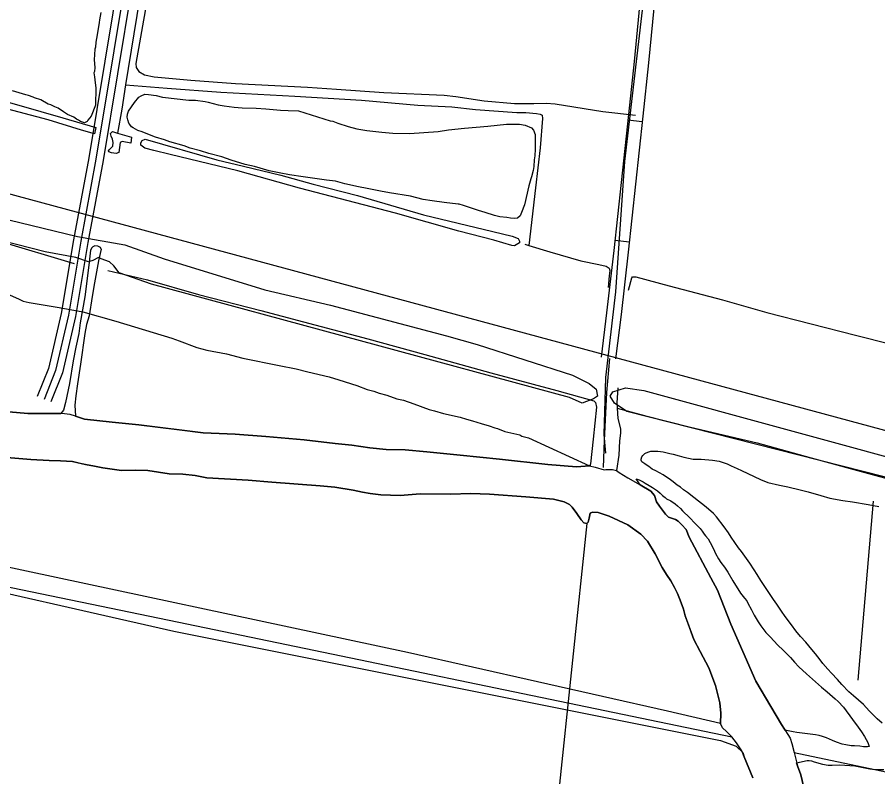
# Model space of a CAD drawing. Extents: x 3424494 to 3462436, y 522220 to 547718.
# Drawn here: x 3439589 to 3441367, y 531186 to 532755 of the extents above; entities that cross this region are included whole.
import ezdxf

# ---------------------------------------------------------------- set-up
doc = ezdxf.new("R2010")
doc.units = 0
for name, color, linetype in [('V-DTCH-CNTR', 7, 'Continuous'), ('V-ROAD-CNTR', 7, 'Continuous'), ('V-SITE-VEGE', 7, 'Continuous'), ('V-TOPO-SHOR', 7, 'Continuous')]:
    doc.layers.add(name, color=color, linetype=linetype)

msp = doc.modelspace()

# ---------------------------------------------------------------- linework, layer by layer
at = {"layer": 'V-DTCH-CNTR'}
msp.add_lwpolyline([(3439855.2, 532779.2), (3439834, 532658.7), (3439834.6, 532650.8), (3439839.8, 532642.2), (3439851.7, 532635.5), (3439871.4, 532631.5), (3439947.1, 532624.4), (3440039.4, 532617.9), (3440188.2, 532610.3), (3440248.2, 532606), (3440346.3, 532599.4), (3440470.8, 532593.3), (3440495.2, 532590.5), (3440553.8, 532581.6), (3440616.4, 532576.6), (3440655.9, 532576.3), (3440681.6, 532576.8), (3440700.1, 532575.4), (3440798.8, 532559.6), (3440866.5, 532552)], dxfattribs=at)
at = {"layer": 'V-ROAD-CNTR'}
for p, q in [((3440880.2, 532538.7), (3440850.4, 532541.9)), ((3440853.6, 532290.1), (3440823.8, 532293.3))]:
    msp.add_line(p, q, dxfattribs=at)
for points in [[(3440705.8, 536733.3), (3440797.5, 536726.4), (3440950.4, 536723.1), (3441067.5, 536717.9), (3441158.3, 536731.3), (3441255.1, 536720.4), (3441288, 536671.7), (3441260.9, 536359.2), (3441199.9, 535899.5), (3441121.2, 535099.7), (3441034.6, 534244.4), (3440952.3, 533389.3), (3440843.3, 532456.8), (3440825.3, 532187.5), (3440804.4, 532010.2), (3440800.9, 531893), (3440804.2, 531854.2)], [(3441031.8, 534300), (3441004.7, 534051.7), (3440968.2, 533704.2), (3440944.3, 533467.5), (3440942.7, 533451.3), (3440942.5, 533449.4), (3440902.4, 533066), (3440863.3, 532663.2), (3440851.6, 532553.6), (3440821.6, 532272.4), (3440806.6, 532144.2), (3440795.2, 532052.5)], [(3441061.9, 534299.5), (3441034.6, 534048.5), (3440998, 533701.1), (3440974.2, 533464.5), (3440972.5, 533448.2), (3440972.3, 533446.2), (3440932.2, 533063), (3440893.2, 532660.1), (3440881.4, 532550.4), (3440851.4, 532269.1), (3440836.4, 532140.6), (3440825, 532048.8)], [(3444661.9, 531011.6), (3443260.1, 531394.7), (3441450.2, 531882.4), (3439591, 532384.6), (3437293.5, 533005.9), (3435088.7, 533601.6), (3433157.1, 534129)], [(3439884.8, 533359.3), (3439736.5, 532463.9), (3439705.1, 532294.7), (3439679.6, 532142.3), (3439653.3, 532029.1), (3439630, 531970.9)], [(3439899.6, 533356.9), (3439751.3, 532461.3), (3439719.8, 532292), (3439694.3, 532139.4), (3439667.7, 532024.6), (3439643.9, 531965.3)], [(3439914.4, 533354.4), (3439766.1, 532458.7), (3439734.6, 532289.4), (3439709, 532136.4), (3439682, 532020.1), (3439657.9, 531959.8)], [(3440800.2, 531824.4), (3440802, 531880.1), (3440806.8, 531979.6), (3440813, 532049.9)]]:
    msp.add_lwpolyline(points, dxfattribs=at)
at = {"layer": 'V-SITE-VEGE'}
for points in [[(3439761.3, 532764.3), (3439758.3, 532749), (3439758.2, 532743.4), (3439753.7, 532718.2), (3439750.7, 532702.8), (3439750.6, 532693), (3439749.1, 532688.9), (3439747.4, 532666.5), (3439748.6, 532651), (3439748.5, 532642.6), (3439747.1, 532639.9), (3439748.4, 532631.4), (3439749.6, 532618.8), (3439750.9, 532609), (3439750.4, 532572.6), (3439741.7, 532550.3), (3439734.6, 532542), (3439733.2, 532539.2), (3439727.5, 532536.4), (3439719.2, 532539.4), (3439715, 532542.2), (3439710.8, 532543.7), (3439705.3, 532547.9), (3439692.7, 532553.7), (3439684.4, 532559.4), (3439673.3, 532566.6), (3439666.3, 532569.5), (3439658, 532573.8), (3439652.4, 532575.2), (3439637.1, 532583.8), (3439624.5, 532588.2), (3439621.8, 532589.7), (3439612, 532592.6), (3439606.4, 532594.1), (3439578.5, 532602.8)], [(3439571.2, 532336.2), (3439712.8, 532301.5), (3439811.1, 532284.2), (3439892, 532255.3), (3440100.1, 532191.7), (3440235.9, 532159.9), (3440475.8, 532096.2), (3440539.4, 532078.9), (3440735.9, 532015.3), (3440770.6, 531997.9), (3440785, 531986.4), (3440787.9, 531971.9), (3440779.2, 531966.1), (3440756.1, 531957.4), (3440730.1, 531969), (3439866, 532203.2), (3439799.5, 532226.4), (3439787.9, 532240.8), (3439779.3, 532249.5), (3439761.9, 532255.3), (3439756.2, 532258.2), (3439744.6, 532252.4), (3439735.9, 532249.5), (3439709.9, 532258.2), (3439646.3, 532269.7), (3439319.8, 532353.6)], [(3439567.5, 532182.9), (3439591.2, 532172.8), (3439601, 532168.4), (3439613.5, 532165.5), (3439675, 532154.9), (3439723.9, 532145.8), (3439792.3, 532126.7), (3439908.2, 532091.6), (3439923.5, 532085.8), (3439959.7, 532072.7), (3439980.7, 532066.8), (3440021.2, 532059.3), (3440054.7, 532050.5), (3440130.2, 532035.5), (3440165.1, 532028), (3440188.8, 532022.1), (3440233.5, 532011.7), (3440253, 532005.9), (3440290.7, 531994.2), (3440311.6, 531985.5), (3440325.6, 531982.5), (3440336.7, 531978.2), (3440352.1, 531973.8), (3440373, 531966.5), (3440387, 531963.5), (3440407.9, 531956.2), (3440440, 531944.6), (3440451.1, 531941.7), (3440469.3, 531935.8), (3440504.2, 531928.4), (3440516.7, 531924), (3440529.3, 531921), (3440547.4, 531915.2), (3440564.2, 531910.8), (3440575.4, 531906.4), (3440580.9, 531904.9), (3440596.3, 531899.1), (3440627, 531891.7), (3440631.2, 531888.9), (3440645.1, 531885.9), (3440771.3, 531827.7), (3440744.1, 531825.7), (3440685, 531831), (3440585.5, 531841.4), (3440504.1, 531850.3), (3440435.3, 531857), (3440390.1, 531860.7), (3440351.1, 531861.7), (3440317, 531865.4), (3440280.2, 531870.5), (3440245.4, 531874.2), (3440181.4, 531881.6), (3440102.1, 531888.3), (3440038.8, 531893.6), (3439972.7, 531896.1), (3439839.9, 531912.3), (3439784.9, 531918.2), (3439727.9, 531924.2), (3439709.3, 531930.3), (3439698, 531934.1), (3439679.9, 531936.3), (3439678.5, 531936.3), (3439649.3, 531935.8), (3439610.3, 531936.1), (3439571.4, 531939.8)], [(3439541.5, 531847.4), (3439616.7, 531840.7), (3439654.9, 531839), (3439677.9, 531838.2), (3439702.9, 531836.6), (3439729.4, 531830.9), (3439748.1, 531827.3), (3439765.5, 531823.7), (3439803.8, 531818.6), (3439833, 531819.1), (3439858.7, 531818.2), (3439902.5, 531811.7), (3439931.1, 531810.8), (3439956.1, 531807.9), (3439980.4, 531803.5), (3440066, 531798.1), (3440114.7, 531794.3), (3440214.9, 531786.7), (3440244.8, 531783.7), (3440283, 531777.9), (3440301.8, 531773.6), (3440317.8, 531770.7), (3440340, 531767.8), (3440379.7, 531766.8), (3440421.5, 531770.1), (3440484.1, 531769.7), (3440525.9, 531770.8), (3440564.9, 531769.1), (3440640, 531763.8), (3440697, 531759.2), (3440718.6, 531753.5), (3440729.7, 531747.9), (3440735.2, 531742.3), (3440744.9, 531729.7), (3440753.8, 531716.4), (3440759.4, 531710.1), (3440765.6, 531708.7), (3440768.4, 531711.4), (3440770.6, 531719.8), (3440772.7, 531730.2), (3440777.6, 531732.3), (3440789.4, 531731.5), (3440811.7, 531723.7), (3440850.5, 531706), (3440877.5, 531687.1), (3440891.4, 531672.4), (3440907.2, 531646.5), (3440921.6, 531617.9), (3440930.6, 531603.2), (3440939.6, 531590.6), (3440947.1, 531576.7), (3440953.3, 531564.1), (3440958.8, 531550.8), (3440965.6, 531532), (3440969, 531518.1), (3440986.8, 531469.2), (3440999.9, 531444.1), (3441017.7, 531410.6), (3441031.4, 531374.3), (3441040.9, 531338.7), (3441042.9, 531317.1), (3441042.1, 531295.6), (3440932.4, 531321.3), (3440394.9, 531442.7), (3439484.5, 531636.5)], [(3441376.3, 531296.2), (3441365.4, 531305.4), (3441349.2, 531322.2), (3441337.6, 531334.7), (3441316.6, 531352.6), (3441307.2, 531361.4), (3441292.8, 531376.1), (3441283.7, 531386.3), (3441271.4, 531399.9), (3441263.9, 531407.9), (3441253.7, 531419.6), (3441247.6, 531427.3), (3441238.2, 531439.7), (3441231, 531448.5), (3441218, 531463.9), (3441207.5, 531475.2), (3441197.4, 531487.3), (3441188.4, 531499.7), (3441175.4, 531516.6), (3441167.8, 531527.5), (3441158.1, 531542.5), (3441151.6, 531552), (3441137.9, 531572.5), (3441125, 531591.1), (3441117.4, 531603.2), (3441111.6, 531613), (3441102.6, 531626.9), (3441085.7, 531650.7), (3441079.2, 531658.7), (3441063.7, 531680.7), (3441058.3, 531689.8), (3441049.6, 531702.2), (3441033.8, 531722.4), (3441027.2, 531729.3), (3441017.5, 531738.5), (3441009.2, 531745.4), (3440996.5, 531755), (3440987.1, 531762.3), (3440974, 531773), (3440965.7, 531778.1), (3440959.2, 531783.6), (3440952.3, 531788), (3440944.3, 531794.6), (3440938.5, 531798.7), (3440923.7, 531809.3), (3440908.5, 531817.4), (3440900.5, 531821.1), (3440897.6, 531823.7), (3440893.6, 531826.3), (3440890.3, 531828.8), (3440885.3, 531832.1), (3440881.3, 531835.1), (3440879.5, 531836.5), (3440878, 531839.4), (3440877.7, 531842), (3440879.2, 531846.4), (3440881.7, 531849.6), (3440885.4, 531853.2), (3440888.3, 531855), (3440893.8, 531857.2), (3440898.2, 531858.2), (3440912.7, 531858.1), (3440923.6, 531856.6), (3440937.4, 531853.3), (3440944, 531851.8), (3440956.3, 531848.4), (3440966.5, 531845.8), (3440985.8, 531842), (3441001.8, 531841.6), (3441025.4, 531839.9), (3441039.2, 531837.3), (3441055.9, 531832.1), (3441064.3, 531827.7), (3441076.6, 531822.5), (3441085.3, 531818.4), (3441111.4, 531805.9), (3441124.9, 531799.6), (3441139.7, 531793.7), (3441163.7, 531788.1), (3441180.8, 531784.3), (3441206.6, 531778.4), (3441223.3, 531773.9), (3441249.1, 531766.4), (3441267.6, 531761.2), (3441294.9, 531756.3), (3441314.5, 531753.6), (3441347.2, 531748.3), (3441369.4, 531743.8)], [(3439377.6, 531607.6), (3439912.2, 531486.1), (3441042.2, 531260.6), (3441074, 531249), (3441087.8, 531235.6), (3441091, 531227), (3441108.9, 531183.8)], [(3441213.8, 531166.4), (3441207.7, 531189.4), (3441200.9, 531208.2), (3441199.3, 531214.6), (3441220.8, 531219.6), (3441225.5, 531219.6), (3441230.2, 531218.8), (3441235.7, 531216.6), (3441253.1, 531211.8), (3441264.7, 531209.9), (3441272.7, 531209.8), (3441287.3, 531210.1), (3441298.6, 531210), (3441319.3, 531208.4), (3441350.9, 531202.4), (3441361.1, 531200.9), (3441379.7, 531200.7)]]:
    msp.add_lwpolyline(points, dxfattribs=at)
for points in [[(3440169.9, 532560.9), (3440235.3, 532540.9), (3440240.7, 532539.7), (3440250.9, 532536), (3440272.7, 532528.6), (3440290.5, 532524.1), (3440310.8, 532520.7), (3440342.1, 532516.9), (3440364.7, 532515.3), (3440399.2, 532514.3), (3440458.2, 532518.7), (3440480, 532521.8), (3440512.8, 532525.2), (3440561.2, 532529.3), (3440599.8, 532533.4), (3440606.8, 532533.7), (3440626.8, 532533.6), (3440638, 532531.3), (3440651.5, 532526.1), (3440655.8, 532521), (3440659, 532512.2), (3440658.8, 532482), (3440658.4, 532468.6), (3440657.2, 532459.9), (3440656, 532446.4), (3440654.9, 532438), (3440651.2, 532425), (3440650, 532420.6), (3440645.9, 532406.4), (3440636.6, 532366.8), (3440631, 532351.2), (3440628.1, 532344.3), (3440622.2, 532339.6), (3440617.1, 532338.9), (3440608, 532339.7), (3440600.4, 532340.9), (3440586.2, 532342.4), (3440575, 532344.7), (3440555.7, 532351), (3440541.6, 532355.5), (3440510.7, 532365.5), (3440502, 532368.1), (3440499.8, 532368.1), (3440471.1, 532371.9), (3440446, 532375), (3440427.8, 532378.4), (3440401.3, 532384.8), (3440357.7, 532392), (3440339.1, 532395.3), (3440311.9, 532400.6), (3440293.7, 532404.4), (3440265.7, 532410.7), (3440246.1, 532415.6), (3440227.9, 532418.3), (3440179.2, 532424.8), (3440150.9, 532429.3), (3440129.8, 532433.1), (3440109.4, 532437.6), (3440078.6, 532446.5), (3440059.3, 532450.7), (3440030.6, 532459.6), (3440011.7, 532465.9), (3439984.5, 532473.4), (3439967.4, 532478.6), (3439946, 532484.2), (3439933.3, 532488.6), (3439904.2, 532497.5), (3439892.6, 532501.2), (3439874.1, 532506.5), (3439862.1, 532511.3), (3439846.5, 532517.9), (3439838.1, 532520.9), (3439828.4, 532526.4), (3439824.4, 532528.3), (3439821.1, 532533), (3439819.3, 532535.9), (3439817.2, 532542.9), (3439816.1, 532548.3), (3439816.2, 532554.5), (3439818.4, 532560.3), (3439831.2, 532578.1), (3439839.7, 532589.3), (3439844.8, 532592.5), (3439852.5, 532595.4), (3439860.1, 532595), (3439875.7, 532592.7), (3439888.5, 532589.7), (3439943.4, 532583.5), (3439956.8, 532583.1), (3439976.8, 532580.4), (3439983, 532578.9), (3440003.7, 532573.3), (3440016.1, 532571.8), (3440037.1, 532568.7), (3440053.1, 532567.5), (3440082.3, 532567), (3440102.3, 532565), (3440132.8, 532562.3), (3440148.8, 532561.8)], [(3441646.3, 531737.7), (3440848.6, 531940.1), (3440822.6, 531957.4), (3440813.9, 531971.9), (3440819.7, 531980.6), (3440845.7, 531989.2), (3440883.3, 531983.5), (3442400.6, 531570), (3442429.5, 531555.5), (3442438.2, 531543.9), (3442438.2, 531532.4), (3442426.6, 531526.6), (3442403.5, 531526.6), (3442380.4, 531535.3)], [(3441175.5, 531281.8), (3441168, 531293.4), (3441146, 531331.1), (3441115, 531383.5), (3441088.3, 531444.2), (3441063.6, 531500.7), (3441035.5, 531571.2), (3441021.7, 531596.4), (3440977, 531680.9), (3440970.9, 531696.2), (3440961.9, 531706), (3440954.3, 531713.7), (3440948.7, 531717.2), (3440934.8, 531722.2), (3440928.6, 531727.8), (3440916.2, 531744.6), (3440910, 531753.7), (3440905.9, 531766.9), (3440898.3, 531775.3), (3440876.1, 531788.7), (3440867.4, 531800.8), (3440869.9, 531800.1), (3440873.9, 531799.3), (3440882.2, 531794.6), (3440886.2, 531792), (3440894.6, 531787.6), (3440901.1, 531783.5), (3440911.6, 531776.2), (3440917, 531771.8), (3440922.1, 531767), (3440924.6, 531764.4), (3440927.9, 531762.2), (3440930.4, 531760), (3440939.1, 531755.6), (3440948.5, 531749.4), (3440952.9, 531745), (3440959, 531739.5), (3440963.7, 531734.7), (3440978.6, 531720.4), (3440988.7, 531709.8), (3440999.9, 531698.5), (3441004.2, 531693.3), (3441008.2, 531687.1), (3441011.1, 531683.1), (3441016.8, 531676.9), (3441020.8, 531669.9), (3441027.6, 531656.8), (3441031.9, 531646.9), (3441038, 531635.6), (3441042.4, 531628.3), (3441049.9, 531618.4), (3441057.1, 531608.6), (3441067.2, 531590.7), (3441083.4, 531565.1), (3441091.7, 531554.5), (3441096.4, 531549.4), (3441098.2, 531544.6), (3441106.1, 531530.7), (3441111.5, 531519.8), (3441119.8, 531505.9), (3441125.2, 531497.5), (3441135.7, 531484), (3441144.3, 531474.5), (3441160.6, 531457.6), (3441171.4, 531447), (3441186.3, 531432), (3441194.9, 531422.1), (3441204, 531412.6), (3441219.9, 531398.3), (3441232.2, 531387.6), (3441251, 531370.8), (3441262.2, 531361.2), (3441273.4, 531351.3), (3441279.2, 531346.9), (3441285, 531341.4), (3441296.2, 531329.4), (3441315, 531303.8), (3441326.5, 531288.4), (3441333.7, 531278.5), (3441339.9, 531269), (3441346.7, 531256.3), (3441349.2, 531248.2), (3441345.9, 531247.5), (3441337.2, 531247.6), (3441329.9, 531248.7), (3441318.6, 531249.9), (3441312.1, 531249.9), (3441301.2, 531251.5), (3441293.5, 531253), (3441281.6, 531257.4), (3441273.6, 531260.7), (3441261.2, 531266.3), (3441252.9, 531269.2), (3441245.6, 531270.7), (3441238, 531272.6), (3441199.4, 531276.9), (3441191.8, 531278.4), (3441181.6, 531280.6)]]:
    msp.add_lwpolyline(points, close=True, dxfattribs=at)
at = {"layer": 'V-TOPO-SHOR'}
for p, q in [((3439847.1, 532499.7), (3439852.7, 532502.4)), ((3441357.8, 531754.8), (3441325.9, 531385.5)), ((3440765.6, 531708.7), (3440632.2, 530442.9))]:
    msp.add_line(p, q, dxfattribs=at)
for points in [[(3439841.1, 533515.2), (3439946.2, 533507.6), (3439956.6, 533506.1), (3439960.8, 533504), (3439962.1, 533501.2), (3439961.4, 533490.1), (3439948.3, 533410.8), (3439928.1, 533294.7), (3439904.2, 533148), (3439883.2, 533023.6), (3439841.3, 532792.7), (3439812.5, 532615.1), (3439804.4, 532564.7), (3439796, 532515.1)], [(3439812.5, 532615.1), (3439898.1, 532608.3), (3440009.4, 532599.9), (3440162.5, 532591.2), (3440300.2, 532583.4), (3440416.4, 532572.9), (3440486.7, 532569.7), (3440535.4, 532563.8), (3440620.9, 532557.7), (3440639.7, 532557.6), (3440662, 532556), (3440669.6, 532554.6), (3440673.1, 532552.5), (3440673.8, 532545.5), (3440669.2, 532485)], [(3439516.4, 532594.4), (3439592.1, 532573), (3439682.5, 532546.7), (3439751.2, 532526.8), (3439748.4, 532513.5), (3439721.3, 532521.4), (3439652.5, 532542.7), (3439555.9, 532568.4)], [(3439781.1, 532514.7), (3439785.3, 532518.2), (3439796, 532515.1), (3439824.9, 532506.8), (3439823.4, 532494.3), (3439805.3, 532497.9), (3439801.2, 532495.8), (3439798.2, 532474.9), (3439792.7, 532472.9), (3439783.6, 532474.3), (3439778.1, 532476.5), (3439777.4, 532478.6), (3439779.5, 532481.3), (3439785.8, 532488.3), (3439786.5, 532495.9), (3439785.2, 532502.9), (3439782.4, 532509.2), (3439781.1, 532514.7)], [(3439852.7, 532502.4), (3440001.4, 532459.7), (3440056.3, 532446.8), (3440133.4, 532428.2), (3440200.1, 532409.7), (3440291.8, 532386.2), (3440428, 532346.3), (3440571.8, 532312), (3440611.4, 532302), (3440623.9, 532297.7), (3440626.7, 532292.1), (3440626.7, 532290), (3440626.7, 532288.7), (3440619.7, 532284.5), (3440616.2, 532282.5), (3440610.6, 532283.2), (3440573.8, 532293.9), (3440500.9, 532312.4), (3440370.2, 532349.5), (3440172.2, 532401.5), (3440044.4, 532437.2), (3439904.7, 532470.8), (3439870.6, 532479.4), (3439852.6, 532484.3), (3439844.3, 532490), (3439844.3, 532494.8), (3439847.1, 532499.7)], [(3440669.2, 532485), (3440659.6, 532402.2), (3440645.9, 532283.3)], [(3439226.2, 532386.1), (3439352, 532349.1), (3439461.1, 532318.4), (3439549.3, 532292.8), (3439706.3, 532245.9)], [(3439762.1, 532275.4), (3439760.8, 532278.9), (3439755.2, 532281.7), (3439749, 532282.5), (3439744.8, 532280.4), (3439742.7, 532278.3), (3439739.9, 532273.5), (3439736.2, 532242.2), (3439728.1, 532176.8), (3439718.7, 532123.3), (3439715.8, 532101), (3439710, 532073.2), (3439704.3, 532044.7), (3439696.3, 531998.1), (3439688.4, 531958.5), (3439684.1, 531943.2), (3439678.5, 531936.3)], [(3439762.1, 532275.4), (3439756.4, 532251.1), (3439748.5, 532205.9), (3439743.4, 532177.4), (3439736.9, 532137.8), (3439731.9, 532119.7), (3439728.3, 532101.6), (3439719.6, 532037.7), (3439713, 531997.3), (3439709.4, 531972.3), (3439707.9, 531953.5), (3439709.3, 531930.3)], [(3440637.8, 532285.8), (3440645.9, 532283.3), (3440689.2, 532270.2), (3440753.1, 532251.6), (3440790.6, 532243.7), (3440805.9, 532240.2), (3440812.2, 532236), (3440813.5, 532231.1), (3440812.1, 532220.6), (3440809.8, 532196.3)], [(3439775.8, 532231.5), (3439857.8, 532212.2), (3439963.4, 532181.6), (3440091.9, 532148.7), (3440180.2, 532125.2), (3440312.9, 532090.2), (3440431, 532058.1), (3440567.2, 532019.7), (3440703.4, 531983.3), (3440780.5, 531961.9), (3440783.9, 531959.1), (3440786, 531949.4), (3440778.6, 531883.3), (3440773.4, 531831.8), (3440772.1, 531827.5)], [(3440851.5, 532190.5), (3440858.7, 532216.2), (3440860.1, 532218.2), (3440867, 532218.2), (3440935.8, 532199.7), (3441046.3, 532171.1), (3441138, 532144.8), (3441320.8, 532097.7), (3441394.4, 532079.1), (3441402.3, 532077), (3441421.5, 532071.9)], [(3440830.1, 531988.8), (3440827.8, 531958.1), (3440828.4, 531946.9), (3440829.7, 531925.4), (3440835.1, 531904.5), (3440835, 531895.5), (3440833.5, 531879.5), (3440832, 531850.2), (3440826.9, 531818.3)], [(3439571.4, 531939.8), (3439610.3, 531936.1), (3439649.3, 531935.8), (3439678.5, 531936.3)], [(3440828.4, 531946.9), (3440884.7, 531931.9), (3440979.9, 531907.7), (3441117.5, 531875.5), (3441229.4, 531844.8)], [(3439709.3, 531930.3), (3439727.9, 531924.2), (3439784.9, 531918.2), (3439839.9, 531912.3), (3439918.4, 531902.8), (3439972.7, 531896.1)], [(3439972.7, 531896.1), (3440038.8, 531893.6), (3440102.1, 531888.3), (3440181.4, 531881.6), (3440245.4, 531874.2), (3440280.2, 531870.5), (3440317, 531865.4), (3440351.1, 531861.7), (3440390.1, 531860.7), (3440435.3, 531857), (3440504.1, 531850.3), (3440585.5, 531841.4), (3440685, 531831), (3440744.1, 531825.7), (3440771.3, 531827.7), (3440783.1, 531825.5), (3440801.8, 531819.8), (3440805.3, 531820.5), (3440813, 531820.4), (3440818.5, 531820.4), (3440826.9, 531818.3), (3440832.4, 531814), (3440850.5, 531803.5), (3440876.1, 531788.7), (3440898.3, 531775.3), (3440905.9, 531766.9), (3440910, 531753.7), (3440916.2, 531744.6), (3440928.6, 531727.8), (3440934.8, 531722.2), (3440948.7, 531717.2), (3440954.3, 531713.7), (3440961.9, 531706), (3440970.9, 531696.2), (3440977, 531680.9), (3441021.7, 531596.4), (3441035.5, 531571.2)], [(3439178.5, 531884.5), (3439311.4, 531665), (3439372, 531618.3), (3439882.5, 531513.2), (3441065.5, 531268.3)], [(3439980.4, 531803.5), (3439956.1, 531807.9), (3439931.1, 531810.8), (3439902.5, 531811.7), (3439858.7, 531818.2), (3439833, 531819.1), (3439803.8, 531818.6), (3439765.5, 531823.7), (3439748.1, 531827.3), (3439729.4, 531830.9), (3439719.6, 531833), (3439702.9, 531836.6), (3439677.9, 531838.2), (3439654.9, 531839), (3439616.7, 531840.7), (3439541.5, 531847.4)], [(3441229.4, 531844.8), (3441355.1, 531809.9), (3441454.5, 531783.5), (3441651.1, 531728.6), (3441870, 531674.3), (3442045.8, 531626.6), (3442175, 531588.9), (3442291, 531555.4), (3442385.5, 531528.3), (3442443.9, 531513.3), (3442460.3, 531508.3)], [(3441108.9, 531183.8), (3441091, 531227), (3441086.2, 531239.6), (3441075.2, 531255.7), (3441065.5, 531268.3), (3441054.5, 531279.5), (3441046.2, 531286.5), (3441042.1, 531295.6), (3441042.9, 531317.1), (3441040.9, 531338.7), (3441031.4, 531374.3), (3441017.7, 531410.6), (3440999.9, 531444.1), (3440992.3, 531458.7), (3440986.8, 531469.2), (3440975.2, 531501.3), (3440969, 531518.1), (3440965.6, 531532), (3440958.8, 531550.8), (3440953.3, 531564.1), (3440947.1, 531576.7), (3440939.6, 531590.6), (3440930.6, 531603.2), (3440921.6, 531617.9), (3440907.2, 531646.5), (3440891.4, 531672.4), (3440877.5, 531687.1), (3440850.5, 531706), (3440811.7, 531723.7), (3440789.4, 531731.5), (3440777.6, 531732.3), (3440772.7, 531730.2), (3440770.6, 531719.8), (3440768.4, 531711.4), (3440765.6, 531708.7), (3440759.4, 531710.1), (3440753.8, 531716.4), (3440744.9, 531729.7), (3440735.2, 531742.3), (3440729.7, 531747.9), (3440718.6, 531753.5), (3440697, 531759.2), (3440640, 531763.8), (3440564.9, 531769.1), (3440525.9, 531770.8), (3440484.1, 531769.7), (3440421.5, 531770.1), (3440379.7, 531766.8), (3440340, 531767.8), (3440317.8, 531770.7), (3440301.8, 531773.6), (3440283, 531777.9), (3440244.8, 531783.7), (3440214.9, 531786.7), (3440114.7, 531794.3), (3440066, 531798.1), (3439980.4, 531803.5)], [(3441035.5, 531571.2), (3441063.6, 531500.7), (3441088.3, 531444.2), (3441115, 531383.5), (3441146, 531331.1), (3441168, 531293.4), (3441185.9, 531265.4), (3441189.3, 531254.2), (3441194.1, 531236.1), (3441200.9, 531208.2), (3441207.7, 531189.4), (3441213.8, 531166.4)], [(3441194.1, 531236.1), (3442246.9, 531013.9), (3442307.5, 530980.6)]]:
    msp.add_lwpolyline(points, dxfattribs=at)

doc.saveas('drawing.dxf')
